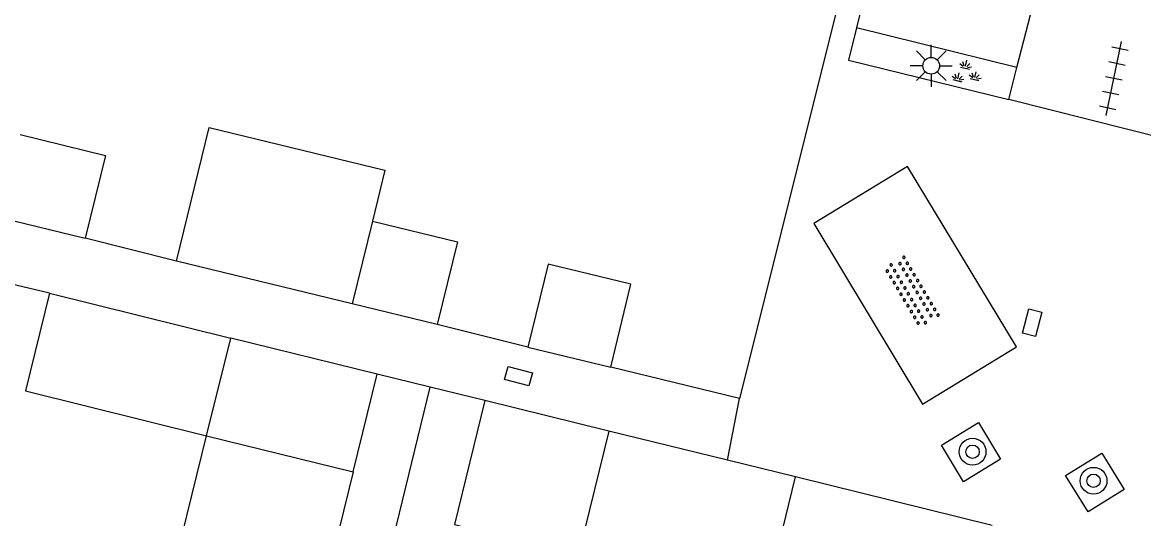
# Model space of a CAD drawing. Extents: x 125000 to 129004, y 397500 to 399008.
# Drawn here: x 126375.92 to 126409.32, y 398309.27 to 398324.06 of the extents above; entities that cross this region are included whole.
import ezdxf

# ---------------------------------------------------------------- set-up
doc = ezdxf.new("R2010")
doc.units = 0
for name, color, linetype in [('gg-afsc-erfafscheiding', 7, 'Continuous'), ('gg-afsc-hekwerk', 7, 'Continuous'), ('gg-bbg-bijgebouw', 7, 'Continuous'), ('gg-bbg-gedigitaliseerde bijgebouw', 7, 'Continuous'), ('gg-bbg-luifel en loopbrug', 7, 'Continuous'), ('gg-bbg-tussenscheiding', 7, 'Continuous'), ('gg-knt-verharding', 7, 'Continuous'), ('gt-grn-weggrens', 7, 'Continuous'), ('gt-symb-boom', 7, 'Continuous'), ('gt-symb-groenvak', 7, 'Continuous'), ('gt-symb-kolk center center', 7, 'Continuous'), ('gt-symb-lichtmast', 7, 'Continuous'), ('gt-symb-overige verharding', 7, 'Continuous'), ('gt-symb-tegel verharding', 7, 'Continuous')]:
    doc.layers.add(name, color=color, linetype=linetype)

# ---------------------------------------------------------------- blocks, each defined once
blk = doc.blocks.new('gt0-TEG1')
at = {"layer": 'gt-symb-tegel verharding'}
for p, q in [((-1.125, 0), (1.125, 0)), ((-0.9, -0.25), (-0.9, 0.25)), ((-0.45, -0.25), (-0.45, 0.25)), ((0, -0.25), (0, 0.25)), ((0.45, -0.25), (0.45, 0.25)), ((0.9, -0.25), (0.9, 0.25))]:
    blk.add_line(p, q, dxfattribs=at)
blk = doc.blocks.new('gt0-LMAST')
at = {"layer": 'gt-symb-lichtmast'}
for p, q in [((-0.182, 0.173), (-0.447, 0.438)), ((-0.005, 0.246), (-0.005, 0.621)), ((0.172, 0.173), (0.437, 0.438)), ((-0.255, -0.004), (-0.63, -0.004)), ((-0.182, -0.181), (-0.447, -0.446)), ((-0.005, -0.254), (-0.005, -0.629)), ((0.437, -0.446), (0.172, -0.181)), ((0.245, -0.004), (0.62, -0.004))]:
    blk.add_line(p, q, dxfattribs=at)
blk.add_circle((-0.005, -0.004), 0.25, dxfattribs=at)
blk = doc.blocks.new('gt0-GRVAK')
at = {"layer": 'gt-symb-groenvak'}
for p, q in [((-0.047, 0.214), (-0.047, 0.393)), ((-0.11, 0.189), (-0.228, 0.24)), ((-0.182, 0.153), (0.088, 0.153)), ((-0.091, 0.211), (-0.156, 0.322)), ((-0.004, 0.211), (0.061, 0.322)), ((0.015, 0.189), (0.133, 0.24)), ((0.262, -0.052), (0.197, 0.059)), ((0.305, -0.049), (0.305, 0.13)), ((0.349, -0.052), (0.414, 0.059)), ((-0.245, -0.228), (-0.363, -0.177)), ((-0.318, -0.264), (-0.047, -0.264)), ((-0.226, -0.206), (-0.291, -0.095)), ((-0.183, -0.203), (-0.183, -0.024)), ((-0.139, -0.206), (-0.074, -0.095)), ((-0.12, -0.228), (-0.002, -0.177)), ((0.243, -0.074), (0.125, -0.023)), ((0.17, -0.11), (0.441, -0.11)), ((0.368, -0.074), (0.486, -0.023))]:
    blk.add_line(p, q, dxfattribs=at)
blk = doc.blocks.new('gt0-OVH')
at = {"layer": 'gt-symb-overige verharding'}
for points in [[(-0.972, 0.298), (-0.967, 0.308), (-0.965, 0.319), (-0.966, 0.33), (-0.971, 0.34), (-0.978, 0.348), (-0.988, 0.353), (-0.999, 0.355), (-1.01, 0.354), (-1.02, 0.349), (-1.028, 0.342), (-1.033, 0.332), (-1.035, 0.321), (-1.034, 0.31), (-1.029, 0.3), (-1.022, 0.292), (-1.012, 0.287), (-1.001, 0.285), (-0.99, 0.286), (-0.98, 0.291)], [(-0.772, 0.298), (-0.767, 0.308), (-0.765, 0.319), (-0.766, 0.33), (-0.771, 0.34), (-0.778, 0.348), (-0.788, 0.353), (-0.799, 0.355), (-0.81, 0.354), (-0.82, 0.349), (-0.828, 0.342), (-0.833, 0.332), (-0.835, 0.321), (-0.834, 0.31), (-0.829, 0.3), (-0.822, 0.292), (-0.812, 0.287), (-0.801, 0.285), (-0.79, 0.286), (-0.78, 0.291)], [(-0.572, 0.298), (-0.567, 0.308), (-0.565, 0.319), (-0.566, 0.33), (-0.571, 0.34), (-0.578, 0.348), (-0.588, 0.353), (-0.599, 0.355), (-0.61, 0.354), (-0.62, 0.349), (-0.628, 0.342), (-0.633, 0.332), (-0.635, 0.321), (-0.634, 0.31), (-0.629, 0.3), (-0.622, 0.292), (-0.612, 0.287), (-0.601, 0.285), (-0.59, 0.286), (-0.58, 0.291)], [(-0.372, 0.298), (-0.367, 0.308), (-0.365, 0.319), (-0.366, 0.33), (-0.371, 0.34), (-0.378, 0.348), (-0.388, 0.353), (-0.399, 0.355), (-0.41, 0.354), (-0.42, 0.349), (-0.428, 0.342), (-0.433, 0.332), (-0.435, 0.321), (-0.434, 0.31), (-0.429, 0.3), (-0.422, 0.292), (-0.412, 0.287), (-0.401, 0.285), (-0.39, 0.286), (-0.38, 0.291)], [(-0.172, 0.298), (-0.167, 0.308), (-0.165, 0.319), (-0.166, 0.33), (-0.171, 0.34), (-0.178, 0.348), (-0.188, 0.353), (-0.199, 0.355), (-0.21, 0.354), (-0.22, 0.349), (-0.228, 0.342), (-0.233, 0.332), (-0.235, 0.321), (-0.234, 0.31), (-0.229, 0.3), (-0.222, 0.292), (-0.212, 0.287), (-0.201, 0.285), (-0.19, 0.286), (-0.18, 0.291)], [(0.028, 0.298), (0.033, 0.308), (0.035, 0.319), (0.034, 0.33), (0.029, 0.34), (0.022, 0.348), (0.012, 0.353), (0.001, 0.355), (-0.01, 0.354), (-0.02, 0.349), (-0.028, 0.342), (-0.033, 0.332), (-0.035, 0.321), (-0.034, 0.31), (-0.029, 0.3), (-0.022, 0.292), (-0.012, 0.287), (-0.001, 0.285), (0.01, 0.286), (0.02, 0.291)], [(0.228, 0.298), (0.233, 0.308), (0.235, 0.319), (0.234, 0.33), (0.229, 0.34), (0.222, 0.348), (0.212, 0.353), (0.201, 0.355), (0.19, 0.354), (0.18, 0.349), (0.172, 0.342), (0.167, 0.332), (0.165, 0.321), (0.166, 0.31), (0.171, 0.3), (0.178, 0.292), (0.188, 0.287), (0.199, 0.285), (0.21, 0.286), (0.22, 0.291)], [(0.428, 0.298), (0.433, 0.308), (0.435, 0.319), (0.434, 0.33), (0.429, 0.34), (0.422, 0.348), (0.412, 0.353), (0.401, 0.355), (0.39, 0.354), (0.38, 0.349), (0.372, 0.342), (0.367, 0.332), (0.365, 0.321), (0.366, 0.31), (0.371, 0.3), (0.378, 0.292), (0.388, 0.287), (0.399, 0.285), (0.41, 0.286), (0.42, 0.291)], [(0.628, 0.298), (0.633, 0.308), (0.635, 0.319), (0.634, 0.33), (0.629, 0.34), (0.622, 0.348), (0.612, 0.353), (0.601, 0.355), (0.59, 0.354), (0.58, 0.349), (0.572, 0.342), (0.567, 0.332), (0.565, 0.321), (0.566, 0.31), (0.571, 0.3), (0.578, 0.292), (0.588, 0.287), (0.599, 0.285), (0.61, 0.286), (0.62, 0.291)], [(0.828, 0.298), (0.833, 0.308), (0.835, 0.319), (0.834, 0.33), (0.829, 0.34), (0.822, 0.348), (0.812, 0.353), (0.801, 0.355), (0.79, 0.354), (0.78, 0.349), (0.772, 0.342), (0.767, 0.332), (0.765, 0.321), (0.766, 0.31), (0.771, 0.3), (0.778, 0.292), (0.788, 0.287), (0.799, 0.285), (0.81, 0.286), (0.82, 0.291)], [(1.028, 0.298), (1.033, 0.308), (1.035, 0.319), (1.034, 0.33), (1.029, 0.34), (1.022, 0.348), (1.012, 0.353), (1.001, 0.355), (0.99, 0.354), (0.98, 0.349), (0.972, 0.342), (0.967, 0.332), (0.965, 0.321), (0.966, 0.31), (0.971, 0.3), (0.978, 0.292), (0.988, 0.287), (0.999, 0.285), (1.01, 0.286), (1.02, 0.291)], [(-0.872, 0.106), (-0.867, 0.116), (-0.865, 0.126), (-0.866, 0.137), (-0.871, 0.147), (-0.878, 0.156), (-0.888, 0.161), (-0.899, 0.163), (-0.91, 0.162), (-0.92, 0.157), (-0.928, 0.15), (-0.933, 0.14), (-0.935, 0.129), (-0.934, 0.118), (-0.929, 0.108), (-0.922, 0.1), (-0.912, 0.095), (-0.901, 0.092), (-0.89, 0.094), (-0.88, 0.098)], [(-0.672, 0.106), (-0.667, 0.116), (-0.665, 0.126), (-0.666, 0.137), (-0.671, 0.147), (-0.678, 0.156), (-0.688, 0.161), (-0.699, 0.163), (-0.71, 0.162), (-0.72, 0.157), (-0.728, 0.15), (-0.733, 0.14), (-0.735, 0.129), (-0.734, 0.118), (-0.729, 0.108), (-0.722, 0.1), (-0.712, 0.095), (-0.701, 0.092), (-0.69, 0.094), (-0.68, 0.098)], [(-0.472, 0.106), (-0.467, 0.116), (-0.465, 0.126), (-0.466, 0.137), (-0.471, 0.147), (-0.478, 0.156), (-0.488, 0.161), (-0.499, 0.163), (-0.51, 0.162), (-0.52, 0.157), (-0.528, 0.15), (-0.533, 0.14), (-0.535, 0.129), (-0.534, 0.118), (-0.529, 0.108), (-0.522, 0.1), (-0.512, 0.095), (-0.501, 0.092), (-0.49, 0.094), (-0.48, 0.098)], [(-0.272, 0.106), (-0.267, 0.116), (-0.265, 0.126), (-0.266, 0.137), (-0.271, 0.147), (-0.278, 0.156), (-0.288, 0.161), (-0.299, 0.163), (-0.31, 0.162), (-0.32, 0.157), (-0.328, 0.15), (-0.333, 0.14), (-0.335, 0.129), (-0.334, 0.118), (-0.329, 0.108), (-0.322, 0.1), (-0.312, 0.095), (-0.301, 0.092), (-0.29, 0.094), (-0.28, 0.098)], [(-0.072, 0.106), (-0.067, 0.116), (-0.065, 0.126), (-0.066, 0.137), (-0.071, 0.147), (-0.078, 0.156), (-0.088, 0.161), (-0.099, 0.163), (-0.11, 0.162), (-0.12, 0.157), (-0.128, 0.15), (-0.133, 0.14), (-0.135, 0.129), (-0.134, 0.118), (-0.129, 0.108), (-0.122, 0.1), (-0.112, 0.095), (-0.101, 0.092), (-0.09, 0.094), (-0.08, 0.098)], [(0.128, 0.106), (0.133, 0.116), (0.135, 0.126), (0.134, 0.137), (0.129, 0.147), (0.122, 0.156), (0.112, 0.161), (0.101, 0.163), (0.09, 0.162), (0.08, 0.157), (0.072, 0.15), (0.067, 0.14), (0.065, 0.129), (0.066, 0.118), (0.071, 0.108), (0.078, 0.1), (0.088, 0.095), (0.099, 0.092), (0.11, 0.094), (0.12, 0.098)], [(0.328, 0.106), (0.333, 0.116), (0.335, 0.126), (0.334, 0.137), (0.329, 0.147), (0.322, 0.156), (0.312, 0.161), (0.301, 0.163), (0.29, 0.162), (0.28, 0.157), (0.272, 0.15), (0.267, 0.14), (0.265, 0.129), (0.266, 0.118), (0.271, 0.108), (0.278, 0.1), (0.288, 0.095), (0.299, 0.092), (0.31, 0.094), (0.32, 0.098)], [(0.528, 0.106), (0.533, 0.116), (0.535, 0.126), (0.534, 0.137), (0.529, 0.147), (0.522, 0.156), (0.512, 0.161), (0.501, 0.163), (0.49, 0.162), (0.48, 0.157), (0.472, 0.15), (0.467, 0.14), (0.465, 0.129), (0.466, 0.118), (0.471, 0.108), (0.478, 0.1), (0.488, 0.095), (0.499, 0.092), (0.51, 0.094), (0.52, 0.098)], [(0.728, 0.106), (0.733, 0.116), (0.735, 0.126), (0.734, 0.137), (0.729, 0.147), (0.722, 0.156), (0.712, 0.161), (0.701, 0.163), (0.69, 0.162), (0.68, 0.157), (0.672, 0.15), (0.667, 0.14), (0.665, 0.129), (0.666, 0.118), (0.671, 0.108), (0.678, 0.1), (0.688, 0.095), (0.699, 0.092), (0.71, 0.094), (0.72, 0.098)], [(0.928, 0.106), (0.933, 0.116), (0.935, 0.126), (0.934, 0.137), (0.929, 0.147), (0.922, 0.156), (0.912, 0.161), (0.901, 0.163), (0.89, 0.162), (0.88, 0.157), (0.872, 0.15), (0.867, 0.14), (0.865, 0.129), (0.866, 0.118), (0.871, 0.108), (0.878, 0.1), (0.888, 0.095), (0.899, 0.092), (0.91, 0.094), (0.92, 0.098)], [(-0.972, -0.142), (-0.967, -0.132), (-0.965, -0.121), (-0.966, -0.11), (-0.971, -0.1), (-0.978, -0.092), (-0.988, -0.087), (-0.999, -0.085), (-1.01, -0.086), (-1.02, -0.091), (-1.028, -0.098), (-1.033, -0.108), (-1.035, -0.119), (-1.034, -0.13), (-1.029, -0.14), (-1.022, -0.148), (-1.012, -0.153), (-1.001, -0.155), (-0.99, -0.154), (-0.98, -0.149)], [(-0.872, -0.334), (-0.867, -0.324), (-0.865, -0.314), (-0.866, -0.303), (-0.871, -0.293), (-0.878, -0.284), (-0.888, -0.279), (-0.899, -0.277), (-0.91, -0.278), (-0.92, -0.283), (-0.928, -0.29), (-0.933, -0.3), (-0.935, -0.311), (-0.934, -0.322), (-0.929, -0.332), (-0.922, -0.34), (-0.912, -0.345), (-0.901, -0.348), (-0.89, -0.346), (-0.88, -0.342)], [(-0.772, -0.142), (-0.767, -0.132), (-0.765, -0.121), (-0.766, -0.11), (-0.771, -0.1), (-0.778, -0.092), (-0.788, -0.087), (-0.799, -0.085), (-0.81, -0.086), (-0.82, -0.091), (-0.828, -0.098), (-0.833, -0.108), (-0.835, -0.119), (-0.834, -0.13), (-0.829, -0.14), (-0.822, -0.148), (-0.812, -0.153), (-0.801, -0.155), (-0.79, -0.154), (-0.78, -0.149)], [(-0.672, -0.334), (-0.667, -0.324), (-0.665, -0.314), (-0.666, -0.303), (-0.671, -0.293), (-0.678, -0.284), (-0.688, -0.279), (-0.699, -0.277), (-0.71, -0.278), (-0.72, -0.283), (-0.728, -0.29), (-0.733, -0.3), (-0.735, -0.311), (-0.734, -0.322), (-0.729, -0.332), (-0.722, -0.34), (-0.712, -0.345), (-0.701, -0.348), (-0.69, -0.346), (-0.68, -0.342)], [(-0.572, -0.142), (-0.567, -0.132), (-0.565, -0.121), (-0.566, -0.11), (-0.571, -0.1), (-0.578, -0.092), (-0.588, -0.087), (-0.599, -0.085), (-0.61, -0.086), (-0.62, -0.091), (-0.628, -0.098), (-0.633, -0.108), (-0.635, -0.119), (-0.634, -0.13), (-0.629, -0.14), (-0.622, -0.148), (-0.612, -0.153), (-0.601, -0.155), (-0.59, -0.154), (-0.58, -0.149)], [(-0.472, -0.334), (-0.467, -0.324), (-0.465, -0.314), (-0.466, -0.303), (-0.471, -0.293), (-0.478, -0.284), (-0.488, -0.279), (-0.499, -0.277), (-0.51, -0.278), (-0.52, -0.283), (-0.528, -0.29), (-0.533, -0.3), (-0.535, -0.311), (-0.534, -0.322), (-0.529, -0.332), (-0.522, -0.34), (-0.512, -0.345), (-0.501, -0.348), (-0.49, -0.346), (-0.48, -0.342)], [(-0.372, -0.142), (-0.367, -0.132), (-0.365, -0.121), (-0.366, -0.11), (-0.371, -0.1), (-0.378, -0.092), (-0.388, -0.087), (-0.399, -0.085), (-0.41, -0.086), (-0.42, -0.091), (-0.428, -0.098), (-0.433, -0.108), (-0.435, -0.119), (-0.434, -0.13), (-0.429, -0.14), (-0.422, -0.148), (-0.412, -0.153), (-0.401, -0.155), (-0.39, -0.154), (-0.38, -0.149)], [(-0.272, -0.334), (-0.267, -0.324), (-0.265, -0.314), (-0.266, -0.303), (-0.271, -0.293), (-0.278, -0.284), (-0.288, -0.279), (-0.299, -0.277), (-0.31, -0.278), (-0.32, -0.283), (-0.328, -0.29), (-0.333, -0.3), (-0.335, -0.311), (-0.334, -0.322), (-0.329, -0.332), (-0.322, -0.34), (-0.312, -0.345), (-0.301, -0.348), (-0.29, -0.346), (-0.28, -0.342)], [(-0.172, -0.142), (-0.167, -0.132), (-0.165, -0.121), (-0.166, -0.11), (-0.171, -0.1), (-0.178, -0.092), (-0.188, -0.087), (-0.199, -0.085), (-0.21, -0.086), (-0.22, -0.091), (-0.228, -0.098), (-0.233, -0.108), (-0.235, -0.119), (-0.234, -0.13), (-0.229, -0.14), (-0.222, -0.148), (-0.212, -0.153), (-0.201, -0.155), (-0.19, -0.154), (-0.18, -0.149)], [(-0.072, -0.334), (-0.067, -0.324), (-0.065, -0.314), (-0.066, -0.303), (-0.071, -0.293), (-0.078, -0.284), (-0.088, -0.279), (-0.099, -0.277), (-0.11, -0.278), (-0.12, -0.283), (-0.128, -0.29), (-0.133, -0.3), (-0.135, -0.311), (-0.134, -0.322), (-0.129, -0.332), (-0.122, -0.34), (-0.112, -0.345), (-0.101, -0.348), (-0.09, -0.346), (-0.08, -0.342)], [(0.028, -0.142), (0.033, -0.132), (0.035, -0.121), (0.034, -0.11), (0.029, -0.1), (0.022, -0.092), (0.012, -0.087), (0.001, -0.085), (-0.01, -0.086), (-0.02, -0.091), (-0.028, -0.098), (-0.033, -0.108), (-0.035, -0.119), (-0.034, -0.13), (-0.029, -0.14), (-0.022, -0.148), (-0.012, -0.153), (-0.001, -0.155), (0.01, -0.154), (0.02, -0.149)], [(0.128, -0.334), (0.133, -0.324), (0.135, -0.314), (0.134, -0.303), (0.129, -0.293), (0.122, -0.284), (0.112, -0.279), (0.101, -0.277), (0.09, -0.278), (0.08, -0.283), (0.072, -0.29), (0.067, -0.3), (0.065, -0.311), (0.066, -0.322), (0.071, -0.332), (0.078, -0.34), (0.088, -0.345), (0.099, -0.348), (0.11, -0.346), (0.12, -0.342)], [(0.228, -0.142), (0.233, -0.132), (0.235, -0.121), (0.234, -0.11), (0.229, -0.1), (0.222, -0.092), (0.212, -0.087), (0.201, -0.085), (0.19, -0.086), (0.18, -0.091), (0.172, -0.098), (0.167, -0.108), (0.165, -0.119), (0.166, -0.13), (0.171, -0.14), (0.178, -0.148), (0.188, -0.153), (0.199, -0.155), (0.21, -0.154), (0.22, -0.149)], [(0.328, -0.334), (0.333, -0.324), (0.335, -0.314), (0.334, -0.303), (0.329, -0.293), (0.322, -0.284), (0.312, -0.279), (0.301, -0.277), (0.29, -0.278), (0.28, -0.283), (0.272, -0.29), (0.267, -0.3), (0.265, -0.311), (0.266, -0.322), (0.271, -0.332), (0.278, -0.34), (0.288, -0.345), (0.299, -0.348), (0.31, -0.346), (0.32, -0.342)], [(0.428, -0.142), (0.433, -0.132), (0.435, -0.121), (0.434, -0.11), (0.429, -0.1), (0.422, -0.092), (0.412, -0.087), (0.401, -0.085), (0.39, -0.086), (0.38, -0.091), (0.372, -0.098), (0.367, -0.108), (0.365, -0.119), (0.366, -0.13), (0.371, -0.14), (0.378, -0.148), (0.388, -0.153), (0.399, -0.155), (0.41, -0.154), (0.42, -0.149)], [(0.528, -0.334), (0.533, -0.324), (0.535, -0.314), (0.534, -0.303), (0.529, -0.293), (0.522, -0.284), (0.512, -0.279), (0.501, -0.277), (0.49, -0.278), (0.48, -0.283), (0.472, -0.29), (0.467, -0.3), (0.465, -0.311), (0.466, -0.322), (0.471, -0.332), (0.478, -0.34), (0.488, -0.345), (0.499, -0.348), (0.51, -0.346), (0.52, -0.342)], [(0.628, -0.142), (0.633, -0.132), (0.635, -0.121), (0.634, -0.11), (0.629, -0.1), (0.622, -0.092), (0.612, -0.087), (0.601, -0.085), (0.59, -0.086), (0.58, -0.091), (0.572, -0.098), (0.567, -0.108), (0.565, -0.119), (0.566, -0.13), (0.571, -0.14), (0.578, -0.148), (0.588, -0.153), (0.599, -0.155), (0.61, -0.154), (0.62, -0.149)], [(0.728, -0.334), (0.733, -0.324), (0.735, -0.314), (0.734, -0.303), (0.729, -0.293), (0.722, -0.284), (0.712, -0.279), (0.701, -0.277), (0.69, -0.278), (0.68, -0.283), (0.672, -0.29), (0.667, -0.3), (0.665, -0.311), (0.666, -0.322), (0.671, -0.332), (0.678, -0.34), (0.688, -0.345), (0.699, -0.348), (0.71, -0.346), (0.72, -0.342)], [(0.828, -0.142), (0.833, -0.132), (0.835, -0.121), (0.834, -0.11), (0.829, -0.1), (0.822, -0.092), (0.812, -0.087), (0.801, -0.085), (0.79, -0.086), (0.78, -0.091), (0.772, -0.098), (0.767, -0.108), (0.765, -0.119), (0.766, -0.13), (0.771, -0.14), (0.778, -0.148), (0.788, -0.153), (0.799, -0.155), (0.81, -0.154), (0.82, -0.149)], [(0.928, -0.334), (0.933, -0.324), (0.935, -0.314), (0.934, -0.303), (0.929, -0.293), (0.922, -0.284), (0.912, -0.279), (0.901, -0.277), (0.89, -0.278), (0.88, -0.283), (0.872, -0.29), (0.867, -0.3), (0.865, -0.311), (0.866, -0.322), (0.871, -0.332), (0.878, -0.34), (0.888, -0.345), (0.899, -0.348), (0.91, -0.346), (0.92, -0.342)], [(1.028, -0.142), (1.033, -0.132), (1.035, -0.121), (1.034, -0.11), (1.029, -0.1), (1.022, -0.092), (1.012, -0.087), (1.001, -0.085), (0.99, -0.086), (0.98, -0.091), (0.972, -0.098), (0.967, -0.108), (0.965, -0.119), (0.966, -0.13), (0.971, -0.14), (0.978, -0.148), (0.988, -0.153), (0.999, -0.155), (1.01, -0.154), (1.02, -0.149)]]:
    blk.add_lwpolyline(points, close=True, dxfattribs=at)
blk = doc.blocks.new('gt0-BOOM')
at = {"layer": 'gt-symb-boom'}
for radius in [0.4, 0.2]:
    blk.add_circle((0, 0), radius, dxfattribs=at)
blk = doc.blocks.new('gt0-KOLKCC')
at = {"layer": 'gt-symb-kolk center center'}
blk.add_lwpolyline([(-0.375, 0.2), (0.375, 0.2), (0.375, -0.2), (-0.375, -0.2)], close=True, dxfattribs=at)

msp = doc.modelspace()

# ---------------------------------------------------------------- linework, layer by layer
at = {"layer": 'gg-afsc-erfafscheiding'}
for p, q in [((126380.509, 398316.947), (126377.785, 398317.628)), ((126376.729, 398315.989), (126370.947, 398317.351)), ((126390.979, 398314.387), (126388.279, 398315.054)), ((126388.067, 398313.189), (126386.489, 398313.577)), ((126397.28, 398312.856), (126393.448, 398313.789))]:
    msp.add_line(p, q, dxfattribs=at)
at = {"layer": 'gg-afsc-hekwerk'}
msp.add_line((126400.819, 398327.014), (126397.28, 398312.856), dxfattribs=at)
at = {"layer": 'gg-bbg-bijgebouw'}
for p, q in [((126375.245, 398318.252), (126377.785, 398317.628)), ((126385.738, 398315.673), (126380.509, 398316.947)), ((126376.729, 398315.989), (126382.126, 398314.651)), ((126388.279, 398315.054), (126385.738, 398315.673)), ((126390.979, 398314.387), (126393.448, 398313.789)), ((126396.921, 398311.012), (126393.388, 398311.881)), ((126398.951, 398310.513), (126396.921, 398311.012)), ((126404.814, 398309.071), (126398.951, 398310.513))]:
    msp.add_line(p, q, dxfattribs=at)
for points in [[(126380.509, 398316.947), (126381.479, 398320.929), (126386.714, 398319.654), (126386.345, 398318.139)], [(126375.851, 398320.718), (126378.391, 398320.094), (126377.785, 398317.628)], [(126386.345, 398318.139), (126388.88, 398317.521), (126388.279, 398315.054)], [(126393.448, 398313.789), (126394.046, 398316.258), (126391.577, 398316.856), (126390.979, 398314.387)], [(126376.729, 398315.989), (126376.007, 398313.077), (126381.404, 398311.739)]]:
    msp.add_lwpolyline(points, dxfattribs=at)
at = {"layer": 'gg-bbg-gedigitaliseerde bijgebouw'}
for p, q in [((126386.489, 398313.577), (126382.126, 398314.651)), ((126385.774, 398310.666), (126386.489, 398313.577)), ((126393.388, 398311.881), (126389.698, 398312.788)), ((126381.404, 398311.739), (126385.774, 398310.666))]:
    msp.add_line(p, q, dxfattribs=at)
msp.add_lwpolyline([(126389.698, 398312.788), (126388.791, 398309.098), (126392.481, 398308.191)], dxfattribs=at)
at = {"layer": 'gg-bbg-luifel en loopbrug'}
msp.add_line((126389.698, 398312.788), (126388.067, 398313.189), dxfattribs=at)
for points in [[(126391.92, 398305.893), (126386.603, 398307.191), (126388.067, 398313.189)], [(126385.774, 398310.666), (126385.057, 398307.753), (126380.688, 398308.828), (126381.404, 398311.739)]]:
    msp.add_lwpolyline(points, dxfattribs=at)
at = {"layer": 'gg-bbg-tussenscheiding'}
for p, q in [((126386.345, 398318.139), (126385.738, 398315.673)), ((126381.404, 398311.739), (126382.126, 398314.651)), ((126393.388, 398311.881), (126392.672, 398308.968)), ((126398.241, 398307.605), (126398.951, 398310.513))]:
    msp.add_line(p, q, dxfattribs=at)
at = {"layer": 'gg-knt-verharding'}
for p, q in [((126405.546, 398322.718), (126400.764, 398323.901)), ((126405.31, 398321.765), (126405.546, 398322.718))]:
    msp.add_line(p, q, dxfattribs=at)
for points in [[(126404.071, 398336.028), (126402.965, 398331.517), (126402.664, 398331.603), (126400.764, 398323.901)], [(126405.546, 398322.718), (126406.09, 398324.838), (126407.875, 398332.08), (126408.544, 398334.913)], [(126400.764, 398323.901), (126400.529, 398322.94), (126405.31, 398321.765)], [(126402.289, 398319.766), (126399.498, 398318.072), (126402.739, 398312.683), (126405.533, 398314.392), (126402.289, 398319.766)], [(126403.302, 398311.462), (126404.404, 398312.138), (126405.057, 398311.046), (126403.955, 398310.37), (126403.302, 398311.462)], [(126407, 398310.562), (126408.079, 398311.228), (126408.747, 398310.141), (126407.668, 398309.475), (126407, 398310.562)]]:
    msp.add_lwpolyline(points, dxfattribs=at)
at = {"layer": 'gt-grn-weggrens'}
for p, q in [((126411.531, 398320.194), (126405.31, 398321.765)), ((126396.921, 398311.012), (126397.28, 398312.856))]:
    msp.add_line(p, q, dxfattribs=at)

# ---------------------------------------------------------------- block references
at = {"layer": 'gt-symb-boom'}
for p in [(126404.226, 398311.266), (126407.831, 398310.4)]:
    msp.add_blockref('gt0-BOOM', p, dxfattribs=at)
at = {"layer": 'gt-symb-groenvak', "rotation": -13.66076679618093}
msp.add_blockref('gt0-GRVAK', (126404.012, 398322.54), dxfattribs=at)
at = {"layer": 'gt-symb-kolk center center'}
for p, rotation in [((126406.003, 398315.112), -104.42553178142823), ((126390.698, 398313.521), 165.2272760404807)]:
    msp.add_blockref('gt0-KOLKCC', p, dxfattribs=dict(at, rotation=rotation))
at = {"layer": 'gt-symb-lichtmast'}
msp.add_blockref('gt0-LMAST', (126403.001, 398322.775), dxfattribs=at)
at = {"layer": 'gt-symb-overige verharding', "rotation": -59.33107335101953}
msp.add_blockref('gt0-OVH', (126402.415, 398316.034), dxfattribs=at)
at = {"layer": 'gt-symb-tegel verharding', "rotation": 78.17329607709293}
msp.add_blockref('gt0-TEG1', (126408.435, 398322.394), dxfattribs=at)

doc.saveas('drawing.dxf')
